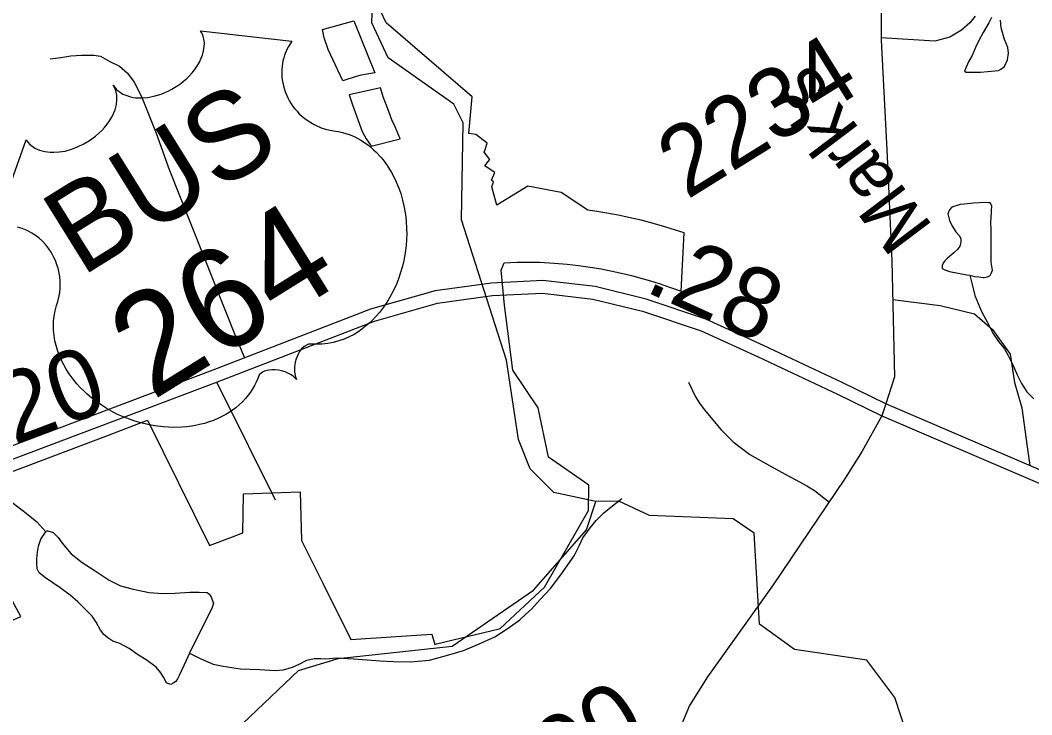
# Model space of a CAD drawing. Extents: x 2001466 to 31450019, y -30647475 to 847247.
# Drawn here: x 2159221 to 2162839, y 747895 to 750379 of the extents above; entities that cross this region are included whole.
import ezdxf

# ---------------------------------------------------------------- set-up
doc = ezdxf.new("R2010")
doc.units = 0
for name, color, linetype in [('Exist Boundary Political City Limit New', 7, 'Continuous'), ('Exist Hydrographic Creek Single Shore', 7, 'Continuous'), ('Exist Hydrographic Misc Water Feature', 7, 'Continuous'), ('Exist Road Non-System Type 51', 7, 'Continuous'), ('Exist Road Primary US Divided Attributed', 7, 'Continuous'), ('Exist Road Primary US Mileage Hundredths English Label', 7, 'Continuous'), ('Exist Road Primary US Shield CELL', 7, 'Continuous'), ('Exist Road Primary US Shield Number Label', 7, 'Continuous'), ('Exist Road Secondary Type 51 Attributed', 7, 'Continuous'), ('Exist Road Secondary Type 51 Label', 7, 'Continuous'), ('Exist Road Secondary Type 51 Number Label', 7, 'Continuous'), ('Map Preparation Boundary City Limit Buffer Line', 7, 'Continuous')]:
    doc.layers.add(name, color=color, linetype=linetype)

msp = doc.modelspace()

# ---------------------------------------------------------------- linework, layer by layer
at = {"layer": 'Exist Boundary Political City Limit New'}
msp.add_lwpolyline([(2158744.2, 748030.8), (2159223.5, 748247.3), (2158983.5, 748686.2), (2159536.5, 748895.5), (2159675.5, 748948.8), (2159897.8, 748500.5), (2159980.5, 748532), (2160017.2, 748546), (2160019, 748685.1), (2160154.2, 748690.6), (2160221.8, 748693), (2160227, 748519.2), (2160303, 748365.9), (2160403, 748164.3), (2160565.8, 748174.9), (2160693, 748183.2), (2160703.2, 748147), (2160710, 748148.6), (2160933.5, 748202.6), (2160937.8, 748203.6), (2161096.2, 748351.6), (2161253.8, 748625.9), (2161254.8, 748716.6), (2161110.8, 748817.2), (2161073.5, 748992.9), (2160982.8, 749127.9), (2160953, 749360.8), (2160941.5, 749485.9), (2160951.2, 749511.9), (2160998.5, 749513.9), (2161041, 749514.2), (2161079.5, 749513.6), (2161131, 749511.1), (2161177.2, 749507.2), (2161217.5, 749502.7), (2161259.8, 749496.6), (2161299, 749489.8), (2161338.2, 749482.1), (2161376, 749473.8), (2161407.5, 749466), (2161444.8, 749456.1), (2161475, 749447.4), (2161505.5, 749437.9), (2161547.2, 749423.9), (2161585.2, 749410), (2161595.8, 749618.6), (2161564.2, 749629), (2161525.8, 749640.9), (2161480.8, 749653.6), (2161441.2, 749663.8), (2161402.2, 749672.9), (2161365, 749680.8), (2161339.5, 749685.7), (2161312, 749690.6), (2161276.5, 749696.4), (2161251.2, 749700), (2161155.5, 749762.9), (2161036, 749785.7), (2160925, 749717.6), (2160907.2, 749783.8), (2160913.5, 749801.4), (2160906.5, 749807.6), (2160918, 749835.2), (2160887.8, 749855.6), (2160882.8, 749859.1), (2160894.5, 749873.9), (2160900.5, 749881.3), (2160888.8, 749896.6), (2160880.5, 749907.4), (2160882.2, 749913.4), (2160890.5, 749939.7), (2160865, 749959.7), (2160850.5, 749971.2), (2160824.8, 749974.1), (2160827.2, 750000), (2160837.5, 750105.8), (2160529.8, 750369.6), (2160489.2, 750457.4)], dxfattribs=at)
at = {"layer": 'Exist Hydrographic Creek Single Shore'}
for points in [[(2161279.1, 748658.1), (2161129.2, 748690.8), (2161045.1, 748774.5), (2161003.1, 748880.3), (2160960.2, 749163.3), (2160799.3, 749665.3), (2160805.2, 750012.9), (2160771.2, 750079.2), (2160537.2, 750244.7), (2160478.2, 750370.6), (2160485.1, 750577.2), (2160535.2, 750687.7), (2160583.2, 750896.6), (2160516.1, 751035.8), (2160572.3, 751477.5), (2160538.2, 751612.7), (2160496.2, 751679.2)], [(2163154.3, 746922.1), (2163138.1, 747012.6), (2162912.1, 747243.6), (2162686.2, 747349.9), (2162561.1, 747457.5), (2162501.2, 747675.2), (2162417.1, 747749.1), (2162349.3, 747957.2), (2162249.2, 748090.4), (2161990.2, 748128.6), (2161865.1, 748219.7), (2161846.3, 748544.8), (2161771.2, 748595.6), (2161471.2, 748608.3), (2161362.1, 748659.8), (2161279.1, 748658.1)]]:
    msp.add_lwpolyline(points, dxfattribs=at)
at = {"layer": 'Exist Hydrographic Misc Water Feature'}
for points in [[(2160413.8, 750376.8), (2160488.8, 750191), (2160440.6, 750182.8), (2160422.6, 750178.7), (2160375.2, 750162.7), (2160321.9, 750274.2), (2160308.2, 750316.1), (2160302, 750346.2), (2160413.8, 750376.8)], [(2162695.2, 750389.5), (2162684.9, 750369.6), (2162665.3, 750335.7), (2162649.1, 750307.3), (2162637.2, 750281.5), (2162625.7, 750253.2), (2162613.4, 750233.2), (2162603.7, 750211.1), (2162598, 750196.9), (2162603.7, 750193.2), (2162634.1, 750193.6), (2162655.6, 750193.5), (2162679.8, 750195.6), (2162720, 750200), (2162728, 750204.1), (2162741.5, 750213.8), (2162751.6, 750237.8), (2162755.5, 750262), (2162753.4, 750282.2), (2162740.9, 750310), (2162728.8, 750352), (2162727.2, 750379.8)], [(2160509.1, 750137.2), (2160397.2, 750112.8), (2160409.5, 750076.8), (2160443.9, 749981.1), (2160457.9, 749955.1), (2160472, 749935.1), (2160476.1, 749929.2), (2160580.1, 749955.7), (2160561.6, 749997.8), (2160549.7, 750023.6), (2160539.3, 750053.6), (2160519.2, 750105.3), (2160509.1, 750137.2)], [(2162617.7, 749467.5), (2162634.1, 749463.4), (2162649.9, 749461.8), (2162664.4, 749459.6), (2162668.3, 749459.8), (2162680, 749461.7), (2162689.7, 749465.9), (2162694, 749473.8), (2162697.7, 749485.8), (2162693.8, 749514), (2162693.8, 749542), (2162693.3, 749570), (2162693.1, 749629.7), (2162692.7, 749655.7), (2162694.6, 749691.9), (2162694.8, 749698), (2162696.4, 749716), (2162690.5, 749725.8), (2162684.5, 749725.9), (2162672.4, 749727.7), (2162630.4, 749725.5), (2162596.6, 749721.3), (2162582.6, 749721), (2162552.9, 749710.9), (2162544.9, 749701.2), (2162542.4, 749697.1), (2162539.1, 749687), (2162544.9, 749663), (2162552.9, 749645.2), (2162567, 749623.2), (2162579.1, 749609.2), (2162585.3, 749599.3), (2162585.5, 749585.1), (2162581.4, 749571.1), (2162573.4, 749559.3), (2162559.7, 749547.2), (2162537.9, 749529), (2162527.7, 749518.8), (2162522.1, 749510.7), (2162517.8, 749502.8), (2162517.8, 749491), (2162527.9, 749487.2), (2162543.9, 749481.1), (2162606, 749469.2), (2162617.7, 749467.5)], [(2162617.7, 749467.5), (2162626.1, 749433.7), (2162634.5, 749395.5), (2162658.5, 749338), (2162680.8, 749298.1), (2162699.1, 749260), (2162719.2, 749230.2), (2162741.3, 749204.2), (2162755.7, 749178.4), (2162771.7, 749144.4), (2162786, 749110.6), (2162802.2, 749080.5), (2162820.7, 749050.6), (2162846.5, 749024.8)], [(2159114.2, 747039.3), (2159503.1, 747382.3), (2159619.2, 747566.9), (2159818.1, 747674.4), (2160216.1, 748053.3), (2160358.2, 748096.4), (2160766.3, 748140.6), (2161056.2, 748341.3), (2161246.1, 748557.1), (2161279.1, 748658.1)], [(2159179.6, 748664.1), (2159241.9, 748616.6), (2159279.8, 748584.9), (2159312.2, 748549.2)], [(2160312.7, 748094.8), (2160354.5, 748099.1), (2160414.2, 748095.3), (2160492.5, 748090), (2160506.5, 748087.9), (2160556.5, 748086.4), (2160616.6, 748084.6), (2160684.2, 748091), (2160754, 748109.3), (2160806, 748125.7), (2160860, 748148), (2160917.8, 748174.1), (2160965.8, 748204.6), (2161007.4, 748234.8), (2161029.6, 748255), (2161049, 748273.1), (2161081, 748307.2), (2161117.1, 748347.2), (2161154.4, 748395.5), (2161202.4, 748463.7), (2161219.8, 748500), (2161233.4, 748528), (2161259.4, 748564.2), (2161281.2, 748590.2), (2161307.2, 748616.2), (2161321.1, 748628.3), (2161333.4, 748638.2), (2161373, 748668.7)], [(2159826.5, 748116), (2159806.8, 748074), (2159789, 748035.7), (2159783.2, 748024.1), (2159777.3, 748014), (2159767.3, 748007.8), (2159759.5, 748003.7), (2159752.9, 748005.9), (2159749, 748007.7), (2159743.5, 748009.8), (2159733.2, 748029.6), (2159723.2, 748045.7), (2159706.8, 748065.6), (2159674.6, 748089.1), (2159640.9, 748110.8), (2159610.6, 748132.9), (2159576.6, 748150.6), (2159552.4, 748158.3), (2159534.3, 748170.4), (2159520.2, 748182.3), (2159508.3, 748198.2), (2159491.9, 748226.3), (2159477.9, 748248.3), (2159451.7, 748273.8), (2159427.5, 748299.7), (2159399.2, 748323.5), (2159363.5, 748349.5), (2159311.2, 748385), (2159289.1, 748403), (2159280.9, 748416.8), (2159280.7, 748439.1), (2159280.5, 748453), (2159282.7, 748477), (2159286.4, 748498.7), (2159294.2, 748523.1), (2159306.3, 748541.1), (2159312.2, 748549.2)], [(2159312.2, 748549.2), (2159314.1, 748552.9), (2159320.2, 748553.2), (2159338.3, 748547.2), (2159356.5, 748529.5), (2159370.7, 748509.5), (2159402.5, 748471.4), (2159442.9, 748439.8), (2159488.8, 748410.1), (2159539.2, 748376.5), (2159579.4, 748356.6), (2159624.9, 748344.9), (2159681.7, 748333.1), (2159729.5, 748329.5), (2159773.4, 748329.7), (2159827.1, 748334.2), (2159861.2, 748334.3), (2159889.5, 748332.5), (2159895.4, 748328.3), (2159903.4, 748316.6), (2159907.7, 748306.6), (2159911.6, 748294.7), (2159907.7, 748278.6), (2159826.5, 748116)], [(2159826.5, 748116), (2159838.4, 748110.2), (2159864.4, 748096.1), (2159911, 748076.5), (2159946.7, 748068.7), (2160008.8, 748059.3), (2160076.5, 748057.6), (2160132.9, 748053.9), (2160162.6, 748055.9), (2160194.8, 748066), (2160218.6, 748076.2), (2160246.5, 748090.7), (2160272.5, 748096.5), (2160296.5, 748096.9), (2160312.7, 748094.8)]]:
    msp.add_lwpolyline(points, dxfattribs=at)
at = {"layer": 'Exist Road Non-System Type 51'}
for p, q in [((2159992.4, 749245.4), (2160023, 749171.8)), ((2159922.7, 749084.8), (2159940.3, 749049.8)), ((2159940.3, 749049.8), (2160133.2, 748663.9)), ((2162822.4, 748854), (2162831.5, 748786.3))]:
    msp.add_line(p, q, dxfattribs=at)
for points in [[(2162636.7, 750394.6), (2162617, 750370.2), (2162587.3, 750344), (2162545.4, 750319.5), (2162491.7, 750305), (2162299.6, 750316.7)], [(2159328.2, 750241.4), (2159365.7, 750245.6), (2159401.7, 750251.9), (2159439.7, 750254.3), (2159483.7, 750254.8), (2159507.6, 750251.1), (2159541.8, 750231.4), (2159576.1, 750215.7), (2159604.4, 750190.2), (2159628.7, 750158.5), (2159655.2, 750106.7), (2159675.7, 750052.9), (2159706.5, 749975.3), (2159754.1, 749845.7), (2159992.4, 749245.4)], [(2162341.9, 749380.3), (2162510.7, 749359.5), (2162633.8, 749329.9), (2162697.8, 749273.3), (2162761.8, 749184.6), (2162776.5, 749083.7), (2162803.6, 748992.6), (2162822.4, 748854)], [(2161611.4, 749084.7), (2161636.3, 749032.2), (2161649.9, 749010), (2161667.4, 748987.6), (2161727.9, 748914.4), (2161771, 748871.5), (2161830.1, 748826.3), (2161909.2, 748782.7), (2161956.6, 748755.7), (2161992.2, 748737), (2162033.7, 748714.1), (2162061.4, 748697.6), (2162111.8, 748658.7)]]:
    msp.add_lwpolyline(points, dxfattribs=at)
at = {"layer": 'Exist Road Primary US Divided Attributed'}
for points in [[(2162316.3, 749007.1), (2162162.9, 749082.3), (2161879.1, 749216.5), (2161672.8, 749310.3), (2161459.4, 749382.1), (2161277.1, 749426.7), (2161089.8, 749448), (2160905.9, 749439.5), (2160704.5, 749411.9), (2160473.9, 749346.3), (2159910.1, 749128.1), (2158872.5, 748736.3), (2158449.5, 748569.9), (2158156.5, 748402.4), (2157932.6, 748237), (2157701, 748021.8), (2157514.4, 747825.6), (2157040.9, 747240.7), (2156534.3, 746623.9), (2156414.9, 746508.6), (2156220.9, 746366.1), (2156014.9, 746261), (2155754.6, 746179.9)], [(2155745.5, 746132.5), (2155756.6, 746133.5), (2156032, 746219.2), (2156244.6, 746327.7), (2156444, 746474.2), (2156567.4, 746593.4), (2157075.7, 747212.3), (2157548.2, 747795.9), (2157732, 747989.3), (2157995.4, 748199.3), (2158229.8, 748343.8), (2158472.5, 748488.3), (2158889.8, 748694.7), (2159926.1, 749086.1), (2160488.2, 749303.6), (2160713.8, 749367.8), (2160910, 749394.7), (2161088.3, 749402.9), (2161269.2, 749382.3), (2161446.9, 749338.9), (2161656.3, 749268.4), (2161860.2, 749175.7), (2162143.4, 749041.8), (2162302.1, 748964.1)], [(2165434.6, 748063.1), (2165192.4, 748077.8), (2164920.4, 748089.3), (2164590.7, 748111.3), (2164336.7, 748133.8), (2163873, 748329.8), (2163408.5, 748539.2), (2162316.3, 749007.1)], [(2162302.1, 748964.1), (2163390.4, 748498.1), (2163855, 748288.6), (2164311.4, 748076.7), (2164545.7, 748003.4), (2164806.3, 747956.3), (2165116, 747941.7), (2165435, 747971.3)]]:
    msp.add_lwpolyline(points, dxfattribs=at)
at = {"layer": 'Exist Road Primary US Shield CELL'}
msp.add_lwpolyline([(2159131.6, 749642.4), (2159241.6, 749952.2), (2159247.8, 749943.5), (2159256.7, 749934.2), (2159261.8, 749929.7), (2159273.4, 749922.3), (2159289.4, 749914.9), (2159308.6, 749909.8), (2159328.3, 749907.2), (2159340.6, 749907), (2159360.5, 749908.3), (2159381.8, 749911.7), (2159404, 749918), (2159425.6, 749926.1), (2159448.1, 749936.9), (2159469.1, 749949.4), (2159490.5, 749965.1), (2159512.3, 749985.3), (2159521.9, 749995.4), (2159531.9, 750007.7), (2159540.7, 750020), (2159549.4, 750035.1), (2159555.7, 750048.3), (2159560.2, 750059.3), (2159564.8, 750077.7), (2159566.9, 750094.9), (2159566.8, 750103.7), (2159566.3, 750112), (2159562.6, 750128), (2159560.3, 750134.6), (2159553.7, 750147.3), (2159560.8, 750137.6), (2159565.8, 750131.9), (2159571.3, 750126.8), (2159578, 750121.8), (2159588.4, 750115.4), (2159598.4, 750110.9), (2159615.3, 750105.5), (2159624.8, 750103.6), (2159633.2, 750102.5), (2159654.4, 750101.5), (2159677.2, 750103.6), (2159688, 750105.1), (2159698.7, 750107.5), (2159711.9, 750111.1), (2159725.1, 750115.5), (2159737.6, 750120.6), (2159750.3, 750126.2), (2159762.7, 750132.7), (2159772.5, 750138.4), (2159784.3, 750146), (2159794.9, 750153.4), (2159805.3, 750161.7), (2159816.4, 750171.5), (2159824.9, 750179.8), (2159835.9, 750191.5), (2159845.1, 750203.2), (2159852.7, 750214.2), (2159861.9, 750229.7), (2159868.6, 750243.4), (2159872.5, 750254.8), (2159876.6, 750269.5), (2159879.1, 750285.6), (2159879.7, 750296.5), (2159878.5, 750306.7), (2159876.9, 750317.1), (2159873.5, 750327.2), (2159869.8, 750335.5), (2159866, 750342.1), (2160192.6, 750304.2), (2160188.7, 750299), (2160180.4, 750285.8), (2160174.5, 750274.4), (2160166.1, 750254.5), (2160163.2, 750244.6), (2160160.6, 750234.6), (2160158.6, 750224.4), (2160157.2, 750215.1), (2160156.3, 750202.4), (2160156.1, 750190.1), (2160156.6, 750177), (2160157.8, 750166), (2160162, 750144.3), (2160165.7, 750131.2), (2160169.5, 750120.5), (2160179, 750099.4), (2160184.2, 750089.8), (2160189.9, 750080.6), (2160196.4, 750071.2), (2160203.1, 750062.5), (2160210.8, 750053.9), (2160217.7, 750046.3), (2160226.9, 750037.6), (2160238.3, 750027.9), (2160250.4, 750019.1), (2160272.2, 750006.3), (2160297.1, 749995), (2160313, 749989.9), (2160327.8, 749986.2), (2160348.3, 749983.2), (2160359.6, 749981.3), (2160373.2, 749978.2), (2160396.8, 749970.8), (2160407, 749966.8), (2160417.8, 749961.9), (2160428.4, 749956.4), (2160439.3, 749950.4), (2160448.5, 749944.8), (2160467.8, 749930.9), (2160484.7, 749916.2), (2160493.3, 749908.3), (2160510.7, 749889.4), (2160518.8, 749879.8), (2160533.5, 749859.9), (2160549.3, 749834.7), (2160562.3, 749809.5), (2160575.2, 749778.7), (2160582, 749759.6), (2160588.3, 749736.5), (2160593.3, 749716.2), (2160598.8, 749685), (2160601.3, 749661.5), (2160603, 749633.2), (2160603.1, 749615.5), (2160602.4, 749596.1), (2160600.7, 749573.2), (2160597.8, 749548.1), (2160592.7, 749520.4), (2160587.8, 749499.3), (2160580.2, 749473.4), (2160575.2, 749458.5), (2160567.4, 749438.3), (2160555.7, 749412.3), (2160543, 749388.5), (2160531.5, 749369.3), (2160520.5, 749353.5), (2160505.8, 749334.1), (2160479.1, 749305.2), (2160468.9, 749295.4), (2160456.2, 749284.7), (2160444, 749275.3), (2160431.9, 749266.6), (2160414.9, 749256), (2160397.2, 749246.8), (2160379.7, 749239.2), (2160360.9, 749232.3), (2160340.3, 749226.6), (2160320.6, 749223), (2160299.8, 749220.9), (2160262.1, 749221.1), (2160251.8, 749220.3), (2160246.7, 749218.8), (2160235.9, 749212.8), (2160227.4, 749204.6), (2160219.8, 749194.3), (2160215.8, 749187.4), (2160211, 749177), (2160207.9, 749168.3), (2160204.8, 749156.5), (2160203.4, 749147.4), (2160202.3, 749140.3), (2160202.2, 749123.6), (2160203, 749116.2), (2160204.7, 749107.1), (2160209, 749094.7), (2160197.1, 749106.2), (2160187.4, 749112.8), (2160178, 749117.6), (2160168.9, 749121.4), (2160155.8, 749125.5), (2160144.9, 749127.8), (2160132.4, 749129.4), (2160120.4, 749129.2), (2160111.1, 749128.4), (2160103.1, 749126.9), (2160094.1, 749123.9), (2160087.3, 749120.4), (2160082.1, 749117), (2160075.8, 749110.8), (2160070.4, 749097.5), (2160065.1, 749085.2), (2160058.8, 749072.6), (2160050.7, 749058.6), (2160044.4, 749048.9), (2160036.4, 749038.2), (2160026.6, 749026.4), (2160015.4, 749014.5), (2160003.2, 749003.2), (2159992.3, 748993.7), (2159980, 748984.5), (2159968.5, 748976.8), (2159956.2, 748969.3), (2159944.2, 748963), (2159930.2, 748955.9), (2159912.1, 748948.1), (2159896.6, 748942.7), (2159879.7, 748937.6), (2159862, 748933), (2159842.3, 748929.1), (2159817.1, 748925.4), (2159798.9, 748923.9), (2159769.3, 748922.9), (2159732.8, 748924.6), (2159703.8, 748928.2), (2159681.7, 748932.2), (2159647.8, 748940.4), (2159627, 748946.7), (2159592.4, 748959.5), (2159569, 748969.8), (2159552.9, 748978), (2159528.1, 748991.9), (2159513.4, 749001.3), (2159493.1, 749015.5), (2159475.6, 749029.1), (2159459.8, 749042.5), (2159450.2, 749051.4), (2159434.4, 749067.5), (2159423.6, 749079.2), (2159409.8, 749095.9), (2159396.5, 749114.3), (2159385.3, 749131.8), (2159376.5, 749146.8), (2159367.5, 749165), (2159359.1, 749185), (2159352.9, 749202.7), (2159349, 749215.9), (2159345.2, 749232.5), (2159341.9, 749251.4), (2159340.1, 749270.4), (2159339.5, 749286.7), (2159340.1, 749304.9), (2159341.8, 749321.2), (2159345.4, 749340.3), (2159350.1, 749358.6), (2159355.4, 749373.9), (2159360.3, 749394.1), (2159362.2, 749405.7), (2159363.6, 749421.1), (2159363.9, 749434.7), (2159363.6, 749446.5), (2159362.2, 749463.4), (2159360.3, 749475.4), (2159356.2, 749493.2), (2159352.2, 749505.1), (2159346.5, 749520), (2159340.4, 749533.6), (2159331.4, 749549.6), (2159322.9, 749562.2), (2159311.9, 749576.3), (2159300, 749589), (2159288.7, 749599.5), (2159274.3, 749610.6), (2159262.8, 749618), (2159245.5, 749627.1), (2159227.9, 749634.7), (2159211.5, 749639.5)], dxfattribs=at)
at = {"layer": 'Exist Road Secondary Type 51 Attributed'}
for points in [[(2162522.9, 753870.6), (2162540.7, 753546), (2162570, 753202.5), (2162610.8, 752758.6), (2162617.1, 752565.9), (2162608.7, 752417.2), (2162536.5, 751956.5), (2162467.4, 751631.9), (2162391.1, 751139.7), (2162363.8, 750930.3), (2162314.7, 750622.4), (2162300, 750528.2), (2162300, 750308.3), (2162322, 749891.5), (2162338.7, 749518.8), (2162348.2, 749104.1), (2162316.3, 749007.1)], [(2162316.3, 749007.1), (2162302.1, 748964.1)], [(2162302.1, 748964.1), (2162231.9, 748838.4), (2162171.2, 748741), (2161911.2, 748356.7), (2161678.4, 748031.1), (2161614.6, 747928.5), (2161574.8, 747834.2), (2161557, 747728.5), (2161541.8, 747520.1), (2161545, 747426.9), (2161569.1, 747330.6), (2161638.6, 747097), (2161735.9, 746782.9), (2161769.4, 746649.9), (2161774.7, 746570.3), (2161770.5, 746504.4), (2161707.2, 746318), (2161586.3, 745969.3), (2161452.9, 745565.1)]]:
    msp.add_lwpolyline(points, dxfattribs=at)
at = {"layer": 'Map Preparation Boundary City Limit Buffer Line'}
msp.add_lwpolyline([(2158744.2, 748030.8), (2159223.5, 748247.3), (2158983.5, 748686.2), (2159536.5, 748895.5), (2159675.5, 748948.8), (2159897.8, 748500.5), (2159980.5, 748532), (2160017.2, 748546), (2160019, 748685.1), (2160154.2, 748690.6), (2160221.8, 748693), (2160227, 748519.2), (2160303, 748365.9), (2160403, 748164.3), (2160565.8, 748174.9), (2160693, 748183.2), (2160703.2, 748147), (2160710, 748148.6), (2160933.5, 748202.6), (2160937.8, 748203.6), (2161096.2, 748351.6), (2161253.8, 748625.9), (2161254.8, 748716.6), (2161110.8, 748817.2), (2161073.5, 748992.9), (2160982.8, 749127.9), (2160953, 749360.8), (2160941.5, 749485.9), (2160951.2, 749511.9), (2160998.5, 749513.9), (2161041, 749514.2), (2161079.5, 749513.6), (2161131, 749511.1), (2161177.2, 749507.2), (2161217.5, 749502.7), (2161259.8, 749496.6), (2161299, 749489.8), (2161338.2, 749482.1), (2161376, 749473.8), (2161407.5, 749466), (2161444.8, 749456.1), (2161475, 749447.4), (2161505.5, 749437.9), (2161547.2, 749423.9), (2161585.2, 749410), (2161595.8, 749618.6), (2161564.2, 749629), (2161525.8, 749640.9), (2161480.8, 749653.6), (2161441.2, 749663.8), (2161402.2, 749672.9), (2161365, 749680.8), (2161339.5, 749685.7), (2161312, 749690.6), (2161276.5, 749696.4), (2161251.2, 749700), (2161155.5, 749762.9), (2161036, 749785.7), (2160925, 749717.6), (2160907.2, 749783.8), (2160913.5, 749801.4), (2160906.5, 749807.6), (2160918, 749835.2), (2160887.8, 749855.6), (2160882.8, 749859.1), (2160894.5, 749873.9), (2160900.5, 749881.3), (2160888.8, 749896.6), (2160880.5, 749907.4), (2160882.2, 749913.4), (2160890.5, 749939.7), (2160865, 749959.7), (2160850.5, 749971.2), (2160824.8, 749974.1), (2160827.2, 750000), (2160837.5, 750105.8), (2160529.8, 750369.6), (2160489.2, 750457.4)], dxfattribs=at)

# ---------------------------------------------------------------- texts
at = {"layer": 'Exist Road Primary US Mileage Hundredths English Label'}
for s, rotation, p in [('.28', 335.5627, (2161448.4, 749412.2)), ('1.20', 20.6898, (2158937.6, 748760.9))]:
    msp.add_text(s, height=250, rotation=rotation, dxfattribs=at).set_placement(p)
at = {"layer": 'Exist Road Primary US Shield Number Label'}
for s, height, p in [('BUS', 310, (2159439.3, 749459.6)), ('264', 360, (2159693.7, 749017.6))]:
    msp.add_text(s, height=height, rotation=31.918, dxfattribs=at).set_placement(p)
at = {"layer": 'Exist Road Secondary Type 51 Label'}
msp.add_text("Mark's", height=190, rotation=127.0638, dxfattribs=at).set_placement((2162488.7, 749639.7))
at = {"layer": 'Exist Road Secondary Type 51 Number Label'}
for s, p in [('2234', (2161605.4, 749735.8)), ('2500', (2160846.5, 747426.2))]:
    msp.add_text(s, height=250, rotation=31.918, dxfattribs=at).set_placement(p)

doc.saveas('drawing.dxf')
